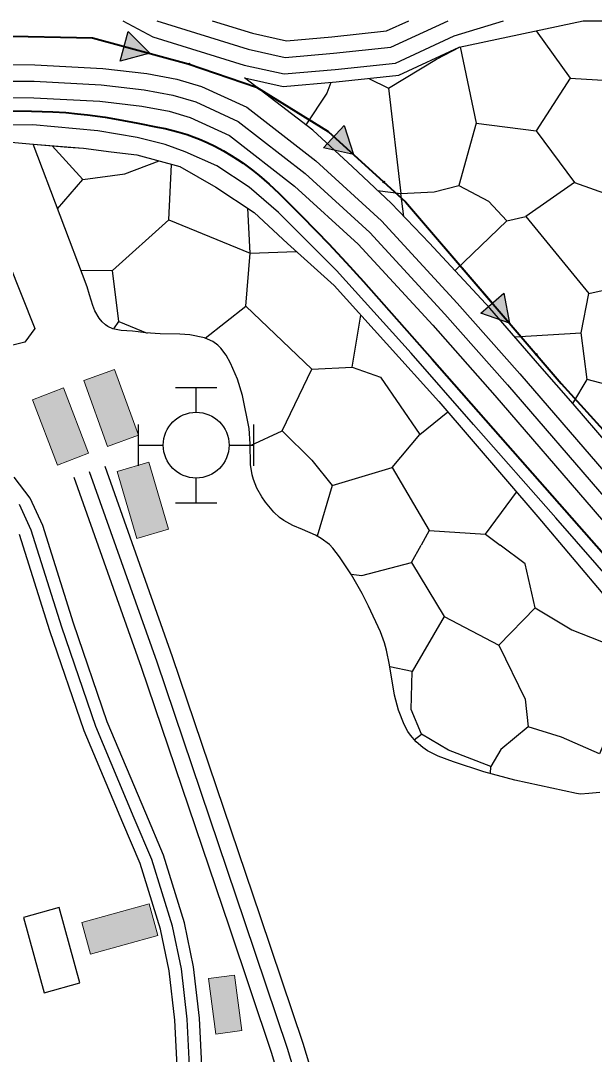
# Model space of a CAD drawing. Extents: x -64005 to -55000, y -89025 to -80000.
# Drawn here: x -62459 to -62111, y -80628 to -80000 of the extents above; entities that cross this region are included whole.
import ezdxf

# ---------------------------------------------------------------- set-up
doc = ezdxf.new("R2010")
doc.units = 0
doc.header["$LTSCALE"] = 32
for name, pattern in [('DASH_DOUBLE_DOT', [9.2, 5, -1.2, 0.3, -1.2, 0.3, -1.2]), ('DOT_DASHED', [7.7, 5, -1.2, 0.3, -1.2]), ('LONG_DASHED', [7.5, 6, -1.5])]:
    doc.linetypes.add(name, pattern=pattern)
for name, color, linetype, lineweight in [('16', 7, 'Continuous', 25), ('18', 7, 'Continuous', 25), ('19', 7, 'Continuous', 25), ('21', 7, 'Continuous', 25), ('3', 7, 'Continuous', 25), ('39', 7, 'LONG_DASHED', 25), ('53', 7, 'DASH_DOUBLE_DOT', 25), ('7', 7, 'Continuous', 13), ('8', 7, 'Continuous', 25)]:
    doc.layers.add(name, color=color, linetype=linetype, lineweight=lineweight)

msp = doc.modelspace()

# ---------------------------------------------------------------- hatches: boundary and pattern name
at = {"layer": '18'}
for points in [[(-62394.07, -80006.66), (-62381.04, -80019.79), (-62398.93, -80024.51)], [(-62262.91, -80063.62), (-62257.29, -80081.24), (-62275.37, -80077.29)], [(-62165.79, -80165.67), (-62162.38, -80183.85), (-62179.83, -80177.71)]]:
    msp.add_hatch(color=256, dxfattribs=at).paths.add_polyline_path(points)
at = {"layer": '7'}
for points in [[(-62421.15, -80218.71), (-62406.74, -80258.69), (-62387.93, -80251.91), (-62402.34, -80211.93)], [(-62418.28, -80262.88), (-62433.47, -80223.19), (-62452.14, -80230.34), (-62436.95, -80270.03)], [(-62400.84, -80273.9), (-62388.83, -80314.67), (-62369.64, -80309.02), (-62381.65, -80268.25)], [(-62381.34, -80536.71), (-62422.32, -80547.96), (-62417.02, -80567.25), (-62376.04, -80556)], [(-62324.99, -80613.74), (-62329.43, -80580.03), (-62345.29, -80582.12), (-62340.85, -80615.83)]]:
    msp.add_hatch(color=256, dxfattribs=at).paths.add_polyline_path(points)

# ---------------------------------------------------------------- linework, layer by layer
at = {"layer": '16'}
for p, q in [((-62365.32, -80222.93), (-62340.32, -80222.93)), ((-62352.82, -80237.93), (-62352.82, -80222.93)), ((-62387.82, -80270.43), (-62387.82, -80245.43)), ((-62317.82, -80270.43), (-62317.82, -80245.43)), ((-62387.82, -80257.93), (-62372.82, -80257.93)), ((-62332.82, -80257.93), (-62317.82, -80257.93)), ((-62352.82, -80292.93), (-62352.82, -80277.93)), ((-62365.32, -80292.93), (-62340.32, -80292.93))]:
    msp.add_line(p, q, dxfattribs=at)
msp.add_lwpolyline([(-62445.23, -80590.75), (-62423.53, -80584.79), (-62436.11, -80538.99), (-62457.81, -80544.95)], close=True, dxfattribs=at)
msp.add_circle((-62352.82, -80257.93), 20, dxfattribs=at)
at = {"layer": '18'}
for p, q in [((-62220.97, -80115.53), (-62172.81, -80171.69)), ((-62129.8, -80221.78), (-62080.19, -80276.65))]:
    msp.add_line(p, q, dxfattribs=at)
at = {"layer": '18', "linetype": 'DOT_DASHED', "lineweight": 40}
msp.add_lwpolyline([(-63997.93, -80586.76), (-63870.01, -80488.78), (-63629.33, -80327.79), (-63565.17, -80270.79), (-63546.61, -80254.49), (-63440.42, -80175.56), (-63363.42, -80158.57), (-62609.7, -80013.59), (-62520.14, -80008.49), (-62415.73, -80010.35), (-62357.73, -80026.13), (-62316.16, -80040.43), (-62272.51, -80067.38), (-62225.64, -80110.08), (-62130.95, -80220.51), (-62065.47, -80292.93)], dxfattribs=at)
at = {"layer": '18'}
for points in [[(-62394.07, -80006.66), (-62381.04, -80019.79), (-62398.93, -80024.51)], [(-62262.91, -80063.62), (-62257.29, -80081.24), (-62275.37, -80077.29)], [(-62165.79, -80165.67), (-62162.38, -80183.85), (-62179.83, -80177.71)]]:
    msp.add_lwpolyline(points, close=True, dxfattribs=at)
for points in [[(-62469.77, -80009.39), (-62415.73, -80010.35), (-62396.5, -80015.58)], [(-62333.29, -80034.54), (-62316.16, -80040.43), (-62272.51, -80067.38), (-62269.14, -80070.45)]]:
    msp.add_lwpolyline(points, dxfattribs=at)
for centre in [(-62356.93, -80026.4), (-62238.81, -80098.08), (-62146.11, -80202.83)]:
    msp.add_circle(centre, 0.5, dxfattribs=at)
at = {"layer": '19'}
for p, q in [((-62436.97, -80114.34), (-62421.72, -80096.55)), ((-62242.65, -80103.17), (-62228.42, -80104.93)), ((-62226.63, -80118.98), (-62228.42, -80104.93)), ((-62195.48, -80151.91), (-62164.13, -80121.67)), ((-62320.01, -80141.33), (-62291.97, -80140.2)), ((-62399.72, -80182.75), (-62382.5, -80189.85)), ((-62173.98, -80457.56), (-62173.8, -80453.16))]:
    msp.add_line(p, q, dxfattribs=at)
for points in [[(-62323.37, -80034.72), (-62299.87, -80039.94), (-62267.72, -80037.2), (-62229.75, -80033.13), (-62192.98, -80016.09), (-62117.57, -80000), (-61753.64, -80000)], [(-62146.28, -80006.13), (-62125.61, -80034.87), (-62082.46, -80037.51), (-62064.41, -80014.61)], [(-62247.83, -80035.07), (-62235.9, -80041.04), (-62206.84, -80023.41), (-62192.37, -80015.96)], [(-62192.32, -80015.95), (-62182.62, -80062.19), (-62146.31, -80067.03)], [(-62010.22, -80367.21), (-62019.09, -80356.54), (-62040.51, -80330.88), (-62065.73, -80300.34), (-62102.37, -80257.6), (-62123.65, -80232.87), (-62144.04, -80209.83), (-62174.35, -80174.73), (-62210.95, -80135.2), (-62234.4, -80110.94), (-62257.8, -80088.89), (-62282.01, -80066.6), (-62323.37, -80034.72)], [(-62270.96, -80037.48), (-62273.33, -80044.13), (-62286.25, -80063.33)], [(-62125.61, -80034.87), (-62146.31, -80067.03), (-62122.97, -80098.32), (-62101.84, -80105.81), (-62073.22, -80111.1), (-62059.12, -80076.29)], [(-62235.9, -80041.04), (-62228.42, -80104.93), (-62208.16, -80104.04), (-62193.19, -80100.08)], [(-62182.62, -80062.19), (-62193.19, -80100.08), (-62175.14, -80109.77), (-62164.13, -80121.67), (-62152.48, -80119.03)], [(-62107.54, -80469.01), (-62114.23, -80469.65), (-62119.22, -80469.96), (-62121.63, -80469.67), (-62159.23, -80461.46), (-62177.92, -80456.52), (-62196.51, -80450.46), (-62205.77, -80446.88), (-62212.17, -80443.68), (-62215.12, -80441.72), (-62219.16, -80438.3), (-62222.65, -80434.25), (-62224.17, -80431.98), (-62226.48, -80427.76), (-62229.92, -80419.01), (-62232.2, -80409.96), (-62235.33, -80391.55), (-62237.2, -80382.46), (-62238.43, -80378.01), (-62240.83, -80371.5), (-62248.08, -80355.75), (-62252.02, -80348.03), (-62258.48, -80336.75), (-62265.75, -80325.89), (-62269.75, -80320.66), (-62271.86, -80318.36), (-62276.76, -80314.65), (-62280.39, -80312.66), (-62288.15, -80309.28), (-62294.02, -80306.76), (-62299.6, -80303.77), (-62302.18, -80301.97), (-62305.68, -80298.74), (-62310.75, -80292.54), (-62312.98, -80289.29), (-62315.85, -80284.19), (-62318.03, -80278.78), (-62318.83, -80275.95), (-62319.76, -80269.76), (-62319.89, -80257.24), (-62320.58, -80247.91), (-62324.71, -80227.71), (-62327.74, -80217.83), (-62331.94, -80208.06), (-62334.6, -80203.21), (-62337.72, -80198.98), (-62339.55, -80197.19), (-62342.58, -80194.95), (-62347.76, -80192.69), (-62356.66, -80191), (-62362.64, -80190.54), (-62374.65, -80190.28), (-62383.62, -80189.79), (-62388.07, -80189.19), (-62391.47, -80188.77), (-62398.41, -80188.23), (-62403.44, -80187.23), (-62406.53, -80185.88), (-62407.98, -80184.93), (-62409.98, -80183.06), (-62411.73, -80180.84), (-62414.32, -80176.25), (-62415.57, -80173.09), (-62417.52, -80166.65), (-62419.04, -80161.8), (-62451.82, -80075.02)], [(-62451.82, -80075.02), (-62421.27, -80077.57), (-62404.53, -80079.71), (-62388.83, -80081.51), (-62362.81, -80088.69), (-62340.82, -80101.26), (-62317.5, -80116.52), (-62297.31, -80135.37), (-62269.04, -80160.92), (-62205.35, -80231.41), (-62145.24, -80301.62), (-62103.48, -80350.87), (-62044.29, -80419.34), (-61992.7, -80480.96), (-61964.43, -80514.17), (-61943.35, -80543.35), (-61917.33, -80581.95), (-61871.66, -80645.3), (-61838.76, -80696.8), (-61826.6, -80713.58), (-61806.97, -80744.83), (-61787.11, -80776.61)], [(-62440.26, -80075.98), (-62421.72, -80096.55), (-62396.18, -80093.03), (-62375.21, -80085.27)], [(-62422.91, -80151.55), (-62403.67, -80151.9), (-62369.33, -80121.06), (-62367.8, -80087.31)], [(-62122.97, -80098.32), (-62152.48, -80119.03), (-62114.17, -80165.73), (-62078.94, -80157.8), (-62074.54, -80136.64), (-62073.22, -80111.1)], [(-62369.33, -80121.06), (-62320.01, -80141.33), (-62321.49, -80113.91)], [(-62347.4, -80192.85), (-62322.65, -80173.5), (-62320.01, -80141.33)], [(-62402.75, -80187.37), (-62399.72, -80182.75), (-62403.67, -80151.9)], [(-62159.38, -80192.07), (-62118.77, -80189.8), (-62114.17, -80165.73)], [(-62322.65, -80173.5), (-62282.59, -80211.82), (-62257.93, -80210.51), (-62252.69, -80179.02)], [(-62123.84, -80232.65), (-62115.26, -80217.99), (-62118.77, -80189.8)], [(-62319.88, -80258.07), (-62300.64, -80249.28), (-62282.59, -80211.82)], [(-62257.93, -80210.51), (-62240.75, -80216.68), (-62216.96, -80251.47), (-62199.95, -80237.71)], [(-62067.62, -80288.68), (-62058.82, -80256.96), (-62057.5, -80233.16), (-62115.26, -80217.99)], [(-62300.64, -80249.28), (-62282.59, -80267.09), (-62270.24, -80282.51), (-62279.19, -80313.32)], [(-62270.24, -80282.51), (-62233.7, -80271.49), (-62216.96, -80251.47)], [(-62233.7, -80271.49), (-62211.24, -80309.83), (-62216.17, -80318.73)], [(-62176.9, -80312.03), (-62161.05, -80290.44), (-62158.18, -80286.5)], [(-62211.24, -80309.83), (-62176.9, -80312.03), (-62168.06, -80318.73)], [(-62258.69, -80336.43), (-62252.18, -80337.26), (-62222.01, -80329.27), (-62216.17, -80318.73)], [(-62168.92, -80379.46), (-62146.73, -80356.8), (-62152.93, -80330.16), (-62168.06, -80318.73)], [(-62222.01, -80329.27), (-62202.04, -80362.13), (-62221.56, -80395.44), (-62235.13, -80392.72)], [(-62146.73, -80356.8), (-62124.53, -80370.12), (-62095.23, -80381.67), (-62085.47, -80392.33), (-62107.68, -80445.62), (-62130.74, -80435.4), (-62151.16, -80429.19)], [(-62202.04, -80362.13), (-62168.92, -80379.46), (-62152.93, -80412.31), (-62151.16, -80429.19), (-62167.59, -80442.96), (-62173.8, -80453.16), (-62199.55, -80443.4), (-62215.97, -80433.64)], [(-62220.27, -80437.01), (-62215.97, -80433.64), (-62222.18, -80418.53), (-62221.56, -80395.44)]]:
    msp.add_lwpolyline(points, dxfattribs=at)
msp.add_lwpolyline([(-63440.41, -80264.85), (-63183.05, -80214.91), (-62822.26, -80143.2), (-62509.98, -80086.29), (-62491.79, -80084.77), (-62450.85, -80187.13), (-62456.91, -80195.47), (-62573.63, -80224.68), (-62813.91, -80275.52), (-63034.47, -80330.9), (-63246.7, -80388.56), (-63446.03, -80457.59), (-63476.37, -80352.95), (-63430.13, -80328.68)], close=True, dxfattribs=at)
at = {"layer": '21'}
for points in [[(-62349.14, -80639.05), (-62350.86, -80606.09), (-62354.35, -80574.99), (-62359.98, -80548.34), (-62372.7, -80507.11), (-62383.46, -80481.64), (-62406.85, -80426.18), (-62427.38, -80366.16), (-62446.06, -80306.88), (-62453.62, -80290.24), (-62463.44, -80277.45)], [(-62364.14, -80639.35), (-62365.82, -80607.31), (-62369.17, -80577.39), (-62374.52, -80552.12), (-62386.82, -80512.25), (-62397.28, -80487.48), (-62420.87, -80431.52), (-62441.64, -80370.84), (-62460.1, -80312.26)]]:
    msp.add_lwpolyline(points, dxfattribs=at)
at = {"layer": '3', "lineweight": 40}
for points in [[(-62465.75, -80054.75), (-62452.86, -80054.98), (-62439.98, -80055.42), (-62431.94, -80055.9), (-62424.94, -80056.53), (-62418.82, -80057.22), (-62408.15, -80058.73)], [(-62408.15, -80058.73), (-62400.16, -80060.05), (-62388.19, -80062.26), (-62376.21, -80064.64), (-62371.73, -80065.6), (-62363.98, -80067.54), (-62358.26, -80069.27), (-62354.02, -80070.74), (-62350.86, -80071.96), (-62346.18, -80073.97), (-62341.54, -80076.24), (-62336.14, -80079.19), (-62331.55, -80081.91), (-62327.63, -80084.41), (-62324.28, -80086.68), (-62318.58, -80090.84), (-62314.44, -80094.12), (-62308.43, -80099.3), (-62302.65, -80104.79), (-62289.45, -80118), (-62279.66, -80127.96), (-62272.39, -80135.48), (-62261.64, -80146.9), (-62251.11, -80158.54), (-62209.44, -80205.72), (-62167.81, -80252.93), (-62093.14, -80337.73)]]:
    msp.add_lwpolyline(points, dxfattribs=at)
at = {"layer": '3'}
for points in [[(-62408.15, -80058.73), (-62418.82, -80057.22), (-62424.94, -80056.53), (-62431.94, -80055.9), (-62439.98, -80055.42), (-62452.86, -80054.98), (-62465.75, -80054.75)], [(-62093.14, -80337.73), (-62167.81, -80252.93), (-62209.44, -80205.72), (-62251.11, -80158.54), (-62261.64, -80146.9), (-62272.39, -80135.48), (-62279.66, -80127.96), (-62289.45, -80118), (-62302.65, -80104.79), (-62308.43, -80099.3), (-62314.44, -80094.12), (-62318.58, -80090.84), (-62324.28, -80086.68), (-62327.63, -80084.41), (-62331.55, -80081.91), (-62336.14, -80079.19), (-62341.54, -80076.24), (-62346.18, -80073.97), (-62350.86, -80071.96), (-62354.02, -80070.74), (-62358.26, -80069.27), (-62363.98, -80067.54), (-62371.73, -80065.6), (-62376.21, -80064.64), (-62388.19, -80062.26), (-62400.16, -80060.05), (-62408.15, -80058.73)], [(-62579.6, -80079.04), (-62564.39, -80077.15), (-62549.13, -80075.43), (-62536.47, -80074.19), (-62526.98, -80073.45), (-62512.73, -80072.65), (-62498.47, -80072.21), (-62488.45, -80072.18), (-62483.44, -80072.34), (-62478.44, -80072.68), (-62465.13, -80073.85), (-62451.82, -80075.02)], [(-62579.6, -80079.04), (-62564.39, -80077.15), (-62549.13, -80075.43), (-62536.47, -80074.19), (-62526.98, -80073.45), (-62512.73, -80072.65), (-62498.47, -80072.21), (-62488.45, -80072.18), (-62483.44, -80072.34), (-62478.44, -80072.68), (-62465.13, -80073.85), (-62451.82, -80075.02)], [(-62451.82, -80075.02), (-62430.49, -80076.8), (-62421.27, -80077.57), (-62404.53, -80079.71), (-62388.83, -80081.51), (-62362.81, -80088.69), (-62340.82, -80101.26), (-62317.5, -80116.52), (-62297.31, -80135.37), (-62269.04, -80160.92), (-62205.35, -80231.41), (-62145.24, -80301.62), (-62103.48, -80350.87), (-62044.29, -80419.34), (-61992.7, -80480.96), (-61964.43, -80514.17), (-61943.35, -80543.35), (-61917.33, -80581.95), (-61871.66, -80645.3), (-61838.76, -80696.8), (-61826.6, -80713.58), (-61806.97, -80744.83), (-61787.11, -80776.62)], [(-62451.82, -80075.02), (-62430.49, -80076.8), (-62421.27, -80077.57), (-62404.53, -80079.71), (-62388.83, -80081.51), (-62362.81, -80088.69), (-62340.82, -80101.26), (-62317.5, -80116.52), (-62297.31, -80135.37), (-62269.04, -80160.92), (-62205.35, -80231.41), (-62145.24, -80301.62), (-62103.48, -80350.87), (-62044.29, -80419.34), (-61992.7, -80480.96), (-61964.43, -80514.17), (-61943.35, -80543.35), (-61917.33, -80581.95), (-61871.66, -80645.3), (-61838.76, -80696.8), (-61826.6, -80713.58), (-61806.97, -80744.83), (-61785.55, -80779.12)]]:
    msp.add_lwpolyline(points, dxfattribs=at)
at = {"layer": '39'}
for points in [[(-62376.64, -80000), (-62321.13, -80017.29), (-62298.69, -80022.28), (-62269.4, -80019.78), (-62234.49, -80016.04), (-62199.67, -80000)], [(-62570.89, -80039.27), (-62499.53, -80036.52), (-62451.16, -80036.86), (-62410.45, -80038.95), (-62384.35, -80042.08), (-62366.94, -80045.2), (-62353.02, -80049.38), (-62327.28, -80061.21), (-62286.57, -80092.87), (-62247.25, -80128.69), (-62201.66, -80178.45), (-62163.72, -80221.25), (-62103.87, -80290.49), (-62016.18, -80394.87), (-61916.3, -80511.79), (-61863.05, -80587.99)], [(-62417.72, -80274.06), (-62376.79, -80389.65), (-62323.35, -80547.5), (-62297.58, -80624.44), (-62290.38, -80648.12), (-62289.24, -80659.12), (-62291.13, -80667.83), (-62297.95, -80675.41), (-62311.76, -80689.89), (-62341.69, -80723.72), (-62352.86, -80736.04), (-62370.29, -80761.73), (-62377.49, -80779.93), (-62384.31, -80799.93), (-62391.12, -80824.18), (-62413.47, -80888.24), (-62427.48, -80928.61), (-62442.46, -80972.47), (-62457.8, -81018.1)]]:
    msp.add_lwpolyline(points, dxfattribs=at)
at = {"layer": '39', "linetype": 'DOT_DASHED'}
msp.add_lwpolyline([(-62356.64, -80639.2), (-62358.34, -80606.7), (-62361.76, -80576.19), (-62367.25, -80550.23), (-62379.76, -80509.68), (-62390.37, -80484.56), (-62413.86, -80428.85), (-62434.51, -80368.5), (-62453.08, -80309.57), (-62460.09, -80294.12)], dxfattribs=at)
at = {"layer": '53'}
msp.add_lwpolyline([(-62084.57, -80359.35), (-62134.18, -80302.16), (-62184.38, -80245.32), (-62222.26, -80202.14), (-62267.5, -80151.92), (-62302.85, -80116.5), (-62320.59, -80101.24), (-62340.29, -80088.28), (-62359.4, -80079.76), (-62371.6, -80075.15), (-62388.64, -80071), (-62412.59, -80066.98), (-62451.96, -80063.29), (-62503.08, -80063.98), (-62565.25, -80067.9), (-62604.63, -80074.59), (-62656.78, -80085.07), (-62727.36, -80099.64), (-62809.53, -80112.81)], dxfattribs=at)
at = {"layer": '7'}
for points in [[(-62421.15, -80218.71), (-62406.74, -80258.69), (-62387.93, -80251.91), (-62402.34, -80211.93)], [(-62418.28, -80262.88), (-62433.47, -80223.19), (-62452.14, -80230.34), (-62436.95, -80270.03)], [(-62400.84, -80273.9), (-62388.83, -80314.67), (-62369.64, -80309.02), (-62381.65, -80268.25)], [(-62381.34, -80536.71), (-62422.32, -80547.96), (-62417.02, -80567.25), (-62376.04, -80556)], [(-62324.99, -80613.74), (-62329.43, -80580.03), (-62345.29, -80582.12), (-62340.85, -80615.83)]]:
    msp.add_lwpolyline(points, close=True, dxfattribs=at)
at = {"layer": '8'}
for points in [[(-62397.44, -80000), (-62379.18, -80009.78), (-62323.7, -80026.96), (-62299.37, -80032.37), (-62268.44, -80029.73), (-62231.78, -80025.81), (-62196.13, -80009.28), (-62166.13, -80000)], [(-62349.49, -80040), (-62322.05, -80052.61), (-62280.12, -80085.22), (-62240.18, -80121.6), (-62194.22, -80171.76), (-62156.19, -80214.66), (-62096.26, -80284), (-62008.55, -80388.41), (-61908.38, -80505.66), (-61861.43, -80572.84)], [(-62661.74, -80062.31), (-62606.77, -80052.37), (-62571.63, -80049.3), (-62499.37, -80046.52), (-62451.45, -80046.86), (-62411.3, -80048.92), (-62385.83, -80051.97), (-62369.27, -80054.94), (-62356.52, -80058.78)], [(-62408.29, -80270.72), (-62367.34, -80386.38), (-62313.87, -80544.31), (-62288.05, -80621.4), (-62280.53, -80646.13)]]:
    msp.add_lwpolyline(points, dxfattribs=at)
at = {"layer": '8', "linetype": 'LONG_DASHED'}
for points in [[(-62343.17, -80000), (-62318.56, -80007.62), (-62298.01, -80012.19), (-62270.36, -80009.83), (-62237.2, -80006.27), (-62223.67, -80000)], [(-62573.71, -80029.41), (-62547.72, -80027.99), (-62528.16, -80027.61), (-62499.69, -80026.52), (-62450.87, -80026.86), (-62409.6, -80028.98), (-62382.86, -80032.18), (-62364.61, -80035.46), (-62349.49, -80040)], [(-62356.52, -80058.78), (-62332.51, -80069.81), (-62293.02, -80100.52), (-62254.32, -80135.79), (-62209.09, -80185.14), (-62171.25, -80227.84), (-62111.48, -80296.98), (-62023.81, -80401.33), (-61924.22, -80517.92), (-61871.25, -80593.72)], [(-62427.15, -80277.4), (-62386.24, -80392.92), (-62332.83, -80550.69), (-62307.11, -80627.48), (-62300.23, -80650.11)]]:
    msp.add_lwpolyline(points, dxfattribs=at)

doc.saveas('drawing.dxf')
